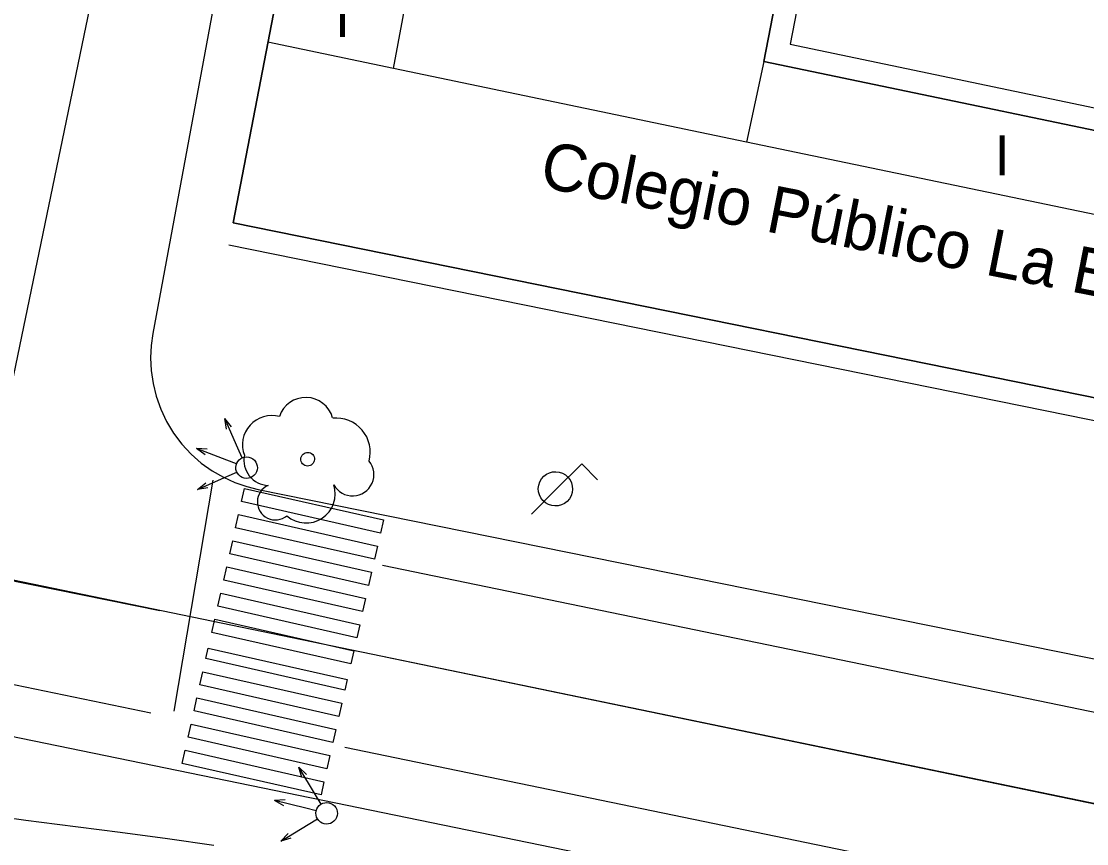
# Model space of a CAD drawing. Extents: x 282771 to 285132, y 4823109 to 4825496.
# Drawn here: x 284684.27 to 284723.94, y 4823211.26 to 4823241.89 of the extents above; entities that cross this region are included whole.
import ezdxf

# ---------------------------------------------------------------- set-up
doc = ezdxf.new("R2010")
doc.units = 0
for name, color, linetype in [('ACERA-BORDILLO', 7, 'Continuous'), ('ACERA-INTERIOR', 7, 'Continuous'), ('ARBOL', 7, 'Continuous'), ('CALLE-EJE', 7, 'Continuous'), ('COLEGIO-AREA', 7, 'Continuous'), ('COLEGIO-TEXTO', 7, 'Continuous'), ('EDIFICIO', 7, 'Continuous'), ('FAROLA', 7, 'Continuous'), ('MEDIANERA', 7, 'Continuous'), ('PASO-PEATONES', 7, 'Continuous'), ('SEMAFORO', 7, 'Continuous'), ('SENAL-VIARIA', 7, 'Continuous'), ('TXT-ALTURA-EDIFICIO', 7, 'Continuous'), ('ZONA-VERDE', 7, 'Continuous')]:
    doc.layers.add(name, color=color, linetype=linetype)

msp = doc.modelspace()

# ---------------------------------------------------------------- linework, layer by layer
at = {"layer": 'ACERA-BORDILLO'}
for points in [[(284691.54, 4823243.077), (284689.171, 4823230.261), (284689.109, 4823229.819), (284689.088, 4823229.359), (284689.109, 4823228.886), (284689.178, 4823228.405), (284689.296, 4823227.924), (284689.463, 4823227.45), (284689.68, 4823226.99), (284689.944, 4823226.553), (284690.251, 4823226.145), (284690.597, 4823225.772), (284690.974, 4823225.439), (284691.377, 4823225.15), (284691.797, 4823224.907), (284692.228, 4823224.71), (284692.663, 4823224.559), (284693.095, 4823224.451), (284744.922, 4823213.956)], [(284641.51, 4823109), (284641.48, 4823109.014), (284641.026, 4823109.274), (284640.486, 4823109.69), (284639.974, 4823110.234), (284639.708, 4823110.606), (284639.42, 4823111.127), (284639.216, 4823111.641), (284639.091, 4823112.105), (284639.009, 4823112.664), (284638.984, 4823113.437), (284644.219, 4823139.386), (284643.414, 4823139.542), (284642.629, 4823140.716), (284657.922, 4823217.671), (284658.419, 4823218.382), (284658.97, 4823218.879), (284659.645, 4823219.288), (284660.621, 4823219.644), (284661.545, 4823219.732), (284662.693, 4823219.625), (284738.621, 4823204.018)]]:
    msp.add_lwpolyline(points, dxfattribs=at)
at = {"layer": 'ACERA-INTERIOR'}
for points in [[(284696.56, 4823257.267), (284699.66, 4823256.707), (284700.921, 4823263.657), (284701.801, 4823263.537), (284708.181, 4823262.288), (284708.741, 4823265.168), (284717.251, 4823263.508), (284712.9, 4823241.037), (284728.03, 4823237.877), (284730.11, 4823247.278), (284729.05, 4823247.498), (284734.091, 4823272.318)], [(284748.752, 4823269.405), (284738.55, 4823219.887), (284729.95, 4823221.647), (284730.77, 4823225.677), (284692, 4823233.547)]]:
    msp.add_lwpolyline(points, dxfattribs=at)
at = {"layer": 'ARBOL'}
for centre, major_axis, start_param, end_param in [((284694.864, 4823226.842), (0.603, 0.845), 5.605168, 8.148847), ((284693.604, 4823226.112), (0.637, 0.893), 0.365507, 2.549337), ((284695.994, 4823225.842), (0.739, 1.036), 5.070931, 7.004171), ((284693.494, 4823225.542), (-0.543, -0.761), 5.133173, 6.870359), ((284696.604, 4823225.012), (-0.463, -0.649), 5.837649, 9.154273), ((284693.734, 4823223.992), (-0.39, -0.547), 4.175646, 7.59188), ((284694.874, 4823224.292), (-0.631, -0.884), 6.186575, 8.786653)]:
    msp.add_ellipse(centre, major_axis=major_axis, ratio=0.999979, start_param=start_param, end_param=end_param, dxfattribs=at)
msp.add_ellipse((284694.934, 4823225.582), major_axis=(0.148, 0.207), ratio=0.999979, dxfattribs=at)
at = {"layer": 'CALLE-EJE'}
for points in [[(284708.533, 4823349.222), (284697.821, 4823295.548), (284682.452, 4823221.394)], [(284682.452, 4823221.394), (284737.774, 4823209.962), (284750.16, 4823207.647)]]:
    msp.add_lwpolyline(points, dxfattribs=at)
at = {"layer": 'COLEGIO-AREA'}
msp.add_lwpolyline([(284694.82, 4823248.157), (284699.48, 4823247.247), (284702.47, 4823262.557), (284708.85, 4823261.307), (284709.411, 4823264.188), (284716.271, 4823262.848), (284711.92, 4823240.387), (284729.9, 4823236.637), (284732.211, 4823247.718), (284730.05, 4823248.158), (284734.501, 4823270.038), (284747.491, 4823267.678), (284737.9, 4823220.887), (284730.95, 4823222.307), (284731.77, 4823226.337), (284692.16, 4823234.387)], close=True, dxfattribs=at)
at = {"layer": 'EDIFICIO'}
msp.add_lwpolyline([(284692.16, 4823234.387), (284731.77, 4823226.337), (284730.95, 4823222.307), (284737.9, 4823220.887), (284747.491, 4823267.678), (284734.501, 4823270.038), (284730.05, 4823248.158), (284732.21, 4823247.718), (284729.9, 4823236.637), (284711.92, 4823240.387), (284716.271, 4823262.848), (284709.411, 4823264.188), (284708.851, 4823261.308), (284702.471, 4823262.557), (284699.48, 4823247.247), (284694.82, 4823248.157), (284692.16, 4823234.387)], dxfattribs=at)
at = {"layer": 'FAROLA'}
for p, q in [((284705.14, 4823225.407), (284704.2, 4823224.477)), ((284705.73, 4823224.817), (284705.14, 4823225.407)), ((284704.2, 4823224.477), (284703.27, 4823223.537))]:
    msp.add_line(p, q, dxfattribs=at)
msp.add_ellipse((284704.16, 4823224.477), major_axis=(0.37, 0.519), ratio=0.999979, dxfattribs=at)
at = {"layer": 'MEDIANERA'}
for p, q in [((284698.13, 4823240.127), (284693.45, 4823241.107)), ((284711.92, 4823240.387), (284711.28, 4823237.387)), ((284711.28, 4823237.387), (284698.13, 4823240.127))]:
    msp.add_line(p, q, dxfattribs=at)
for points in [[(284698.13, 4823240.127), (284698.65, 4823242.937), (284693.98, 4823243.837)], [(284729.9, 4823236.637), (284729.23, 4823233.657), (284711.28, 4823237.387)]]:
    msp.add_lwpolyline(points, dxfattribs=at)
at = {"layer": 'PASO-PEATONES'}
for points in [[(284692.475, 4823224.008), (284692.586, 4823224.495), (284697.758, 4823223.32), (284697.647, 4823222.832)], [(284692.253, 4823223.032), (284692.364, 4823223.52), (284697.536, 4823222.345), (284697.426, 4823221.857)], [(284692.032, 4823222.057), (284692.143, 4823222.545), (284697.315, 4823221.369), (284697.204, 4823220.882)], [(284691.81, 4823221.082), (284691.921, 4823221.57), (284697.093, 4823220.394), (284696.982, 4823219.907)], [(284691.589, 4823220.107), (284691.699, 4823220.595), (284696.872, 4823219.419), (284696.761, 4823218.932)], [(284691.367, 4823219.132), (284691.478, 4823219.619), (284696.65, 4823218.444), (284696.539, 4823217.956)], [(284691.145, 4823218.157), (284691.232, 4823218.54), (284696.408, 4823217.378), (284696.318, 4823216.981)], [(284690.924, 4823217.182), (284691.035, 4823217.669), (284696.207, 4823216.494), (284696.096, 4823216.006)], [(284690.702, 4823216.206), (284690.813, 4823216.694), (284695.985, 4823215.519), (284695.874, 4823215.031)], [(284690.48, 4823215.231), (284690.591, 4823215.719), (284695.763, 4823214.543), (284695.653, 4823214.056)], [(284690.259, 4823214.256), (284690.37, 4823214.744), (284695.542, 4823213.568), (284695.431, 4823213.081)]]:
    msp.add_lwpolyline(points, close=True, dxfattribs=at)
at = {"layer": 'SEMAFORO'}
for p, q in [((284692.335, 4823225.998), (284691.847, 4823227.094)), ((284691.91, 4823226.706), (284691.847, 4823227.094)), ((284692.093, 4823226.788), (284691.847, 4823227.094)), ((284691.921, 4823225.551), (284690.799, 4823225.982)), ((284691.114, 4823225.739), (284690.799, 4823225.982)), ((284691.196, 4823225.95), (284690.799, 4823225.982)), ((284692.497, 4823225.632), (284692.335, 4823225.998)), ((284692.29, 4823225.409), (284691.921, 4823225.551)), ((284690.833, 4823224.453), (284691.929, 4823224.942)), ((284691.929, 4823224.942), (284692.295, 4823225.104)), ((284690.833, 4823224.453), (284691.14, 4823224.699)), ((284691.221, 4823224.517), (284690.833, 4823224.453)), ((284695.226, 4823213.081), (284694.605, 4823214.108)), ((284694.716, 4823213.731), (284694.605, 4823214.108)), ((284694.887, 4823213.835), (284694.605, 4823214.108)), ((284695.433, 4823212.739), (284695.226, 4823213.081)), ((284694.102, 4823212.892), (284693.704, 4823212.874)), ((284694.871, 4823212.586), (284693.704, 4823212.874)), ((284694.048, 4823212.673), (284693.704, 4823212.874)), ((284695.256, 4823212.492), (284694.871, 4823212.586)), ((284694.955, 4823211.983), (284695.298, 4823212.19)), ((284693.929, 4823211.362), (284694.955, 4823211.983)), ((284693.929, 4823211.362), (284694.202, 4823211.644)), ((284694.305, 4823211.473), (284693.929, 4823211.362))]:
    msp.add_line(p, q, dxfattribs=at)
for centre in [(284692.66, 4823225.267), (284695.64, 4823212.397)]:
    msp.add_ellipse(centre, major_axis=(0.232, 0.326), ratio=0.999979, dxfattribs=at)
at = {"layer": 'SENAL-VIARIA'}
for p, q in [((284691.403, 4823224.799), (284689.947, 4823216.199)), ((284697.718, 4823221.634), (284737.193, 4823213.487)), ((284696.32, 4823214.861), (284735.795, 4823206.713))]:
    msp.add_line(p, q, dxfattribs=at)
for points in [[(284654.99, 4823226.849), (284672.874, 4823223.295), (284689.433, 4823219.951)], [(284662.515, 4823221.388), (284679.362, 4823218.154), (284689.091, 4823216.133)], [(284737.774, 4823209.962), (284729.746, 4823211.597), (284697.829, 4823218.216)]]:
    msp.add_lwpolyline(points, dxfattribs=at)
at = {"layer": 'ZONA-VERDE'}
msp.add_lwpolyline([(284691.44, 4823211.196), (284689.714, 4823211.444), (284687.953, 4823211.678), (284685.601, 4823211.979), (284684.443, 4823212.129), (284682.751, 4823212.359)], dxfattribs=at)

# ---------------------------------------------------------------- texts
at = {"layer": 'COLEGIO-TEXTO'}
msp.add_text('Colegio Público La Escuelona', height=1.75, rotation=348.8495, dxfattribs=at).set_placement((284703.516, 4823235.735))
at = {"layer": 'TXT-ALTURA-EDIFICIO'}
for p in [(284695.949, 4823241.307), (284720.519, 4823236.147)]:
    msp.add_text('I', height=1.5, rotation=0.0006, dxfattribs=at).set_placement(p)

doc.saveas('drawing.dxf')
